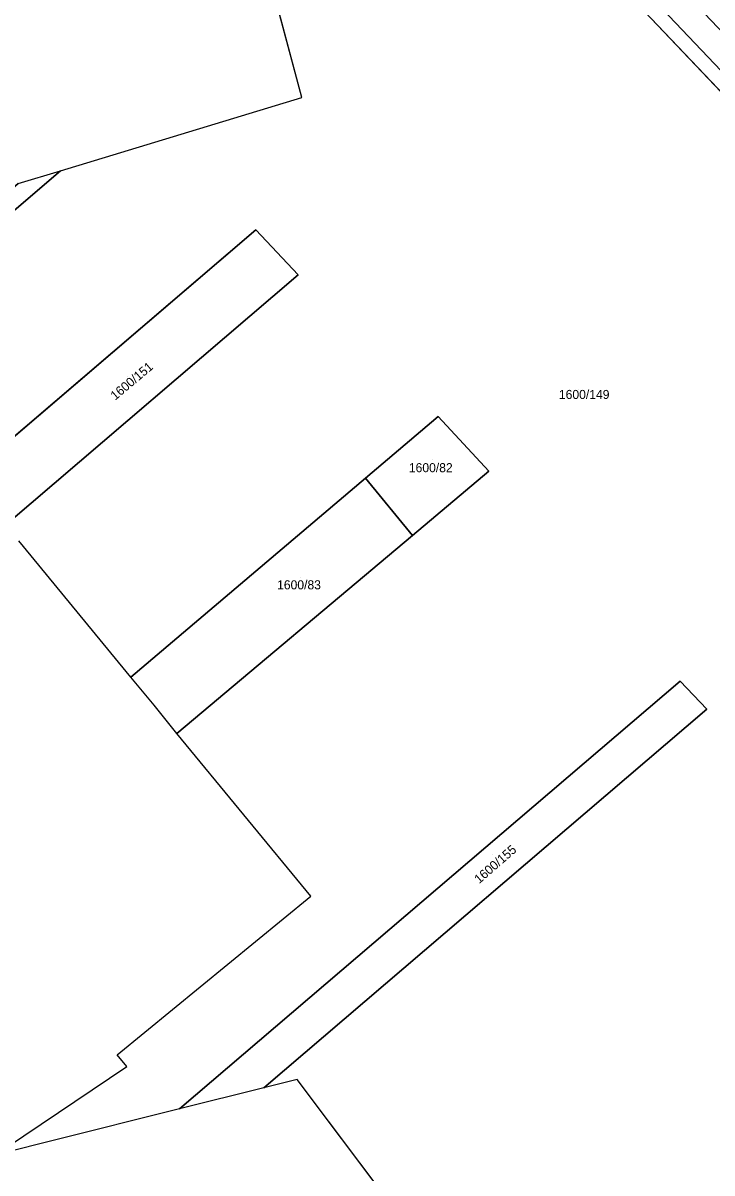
# Model space of a CAD drawing. Extents: x -262715 to -259381, y -1237238 to -1231182.
# Drawn here: x -262146.7 to -261994.8, y -1236216.6 to -1235962.8 of the extents above; entities that cross this region are included whole.
import ezdxf

# ---------------------------------------------------------------- set-up
doc = ezdxf.new("R2010")
doc.units = 0
for name, color, linetype in [('body_kn', 7, 'Continuous'), ('katuz_linie', 7, 'Continuous'), ('kladpar_druhypozemkov', 7, 'Continuous'), ('kladpar_hranice', 7, 'Continuous'), ('kladpar_parcelnecisla', 7, 'Continuous'), ('kladpar_plochy', 7, 'Continuous'), ('zuob_linie', 7, 'Continuous'), ('zuob_plochy', 7, 'Continuous')]:
    doc.layers.add(name, color=color, linetype=linetype)

msp = doc.modelspace()

# ---------------------------------------------------------------- linework, layer by layer
at = {"layer": 'body_kn'}
for p, q in [((-262085.2, -1235979.28), (-262085.2, -1235979.28)), ((-262138.47, -1235995.47), (-262138.47, -1235995.47)), ((-262095.37, -1236008.51), (-262095.37, -1236008.51)), ((-262086.04, -1236018.43), (-262086.04, -1236018.43)), ((-262055.18, -1236049.67), (-262055.18, -1236049.67)), ((-262071.18, -1236063.27), (-262071.18, -1236063.27)), ((-262071.18, -1236063.27), (-262071.18, -1236063.27)), ((-262043.98, -1236061.77), (-262043.98, -1236061.77)), ((-262060.81, -1236075.93), (-262060.81, -1236075.93)), ((-262060.81, -1236075.93), (-262060.81, -1236075.93)), ((-262122.91, -1236107.25), (-262122.91, -1236107.25)), ((-262122.91, -1236107.25), (-262122.91, -1236107.25)), ((-262001.77, -1236108.07), (-262001.77, -1236108.07)), ((-262117.83, -1236113.43), (-262117.83, -1236113.43)), ((-261995.91, -1236114.3), (-261995.91, -1236114.3)), ((-262112.76, -1236119.62), (-262112.76, -1236119.62)), ((-262112.76, -1236119.62), (-262112.76, -1236119.62)), ((-262083.26, -1236155.52), (-262083.26, -1236155.52)), ((-262125.95, -1236190.6), (-262125.95, -1236190.6)), ((-262123.83, -1236193.14), (-262123.83, -1236193.14)), ((-262093.6, -1236197.87), (-262093.6, -1236197.87)), ((-262093.6, -1236197.87), (-262093.6, -1236197.87)), ((-262086.23, -1236196.03), (-262086.23, -1236196.03)), ((-262112.18, -1236202.52), (-262112.18, -1236202.52)), ((-262112.18, -1236202.52), (-262112.18, -1236202.52)), ((-262140.36, -1236209.57), (-262140.36, -1236209.57))]:
    msp.add_line(p, q, dxfattribs=at)
at = {"layer": 'katuz_linie'}
for points in [[(-262150.36, -1236211.02), (-262123.83, -1236193.14), (-262125.95, -1236190.6), (-262083.26, -1236155.52), (-262112.76, -1236119.62), (-262117.83, -1236113.43), (-262122.91, -1236107.25), (-262147.67, -1236077.12)], [(-261945.58, -1236370.74), (-261959.9, -1236353.15), (-261963.58, -1236348.63), (-261970.73, -1236339.86), (-261974.76, -1236334.92), (-261980.15, -1236328.3), (-261984.07, -1236323.49), (-261997.47, -1236307.04), (-261999.9, -1236310.95), (-262010.25, -1236297.17), (-262086.23, -1236196.03), (-262093.6, -1236197.87), (-262112.18, -1236202.52), (-262140.36, -1236209.57), (-262150.6, -1236212.14)]]:
    msp.add_lwpolyline(points, dxfattribs=at)
at = {"layer": 'kladpar_druhypozemkov'}
for p, q in [((-262123.58, -1236040.81), (-262123.58, -1236040.81)), ((-262024.27, -1236043.66), (-262024.27, -1236043.66)), ((-262056.41, -1236059.08), (-262056.41, -1236059.08)), ((-262085.44, -1236085.15), (-262085.44, -1236085.15)), ((-262043.08, -1236146.41), (-262043.08, -1236146.41))]:
    msp.add_line(p, q, dxfattribs=at)
at = {"layer": 'kladpar_hranice'}
for p, q in [((-262138.47, -1235995.47), (-262183.09, -1236033.64)), ((-262147.77, -1235998.3), (-262138.47, -1235995.47)), ((-262060.81, -1236075.93), (-262071.18, -1236063.27)), ((-262122.91, -1236107.25), (-262147.67, -1236077.12)), ((-262093.6, -1236197.87), (-262112.18, -1236202.52))]:
    msp.add_line(p, q, dxfattribs=at)
for points in [[(-261912.47, -1236057.83), (-262081.69, -1235879.74), (-262184.2, -1235771.28), (-262196.44, -1235752.3), (-262212.23, -1235727.82)], [(-262173.66, -1235787.62), (-262184.2, -1235771.28), (-262081.69, -1235879.74), (-261912.47, -1236057.83)], [(-261914.15, -1236060.89), (-262084.08, -1235881.86), (-262173.66, -1235787.62)], [(-262138.47, -1235995.47), (-262085.2, -1235979.28), (-262109.61, -1235888.05), (-262143.13, -1235897.39), (-262173.66, -1235787.62), (-262084.08, -1235881.86), (-261914.15, -1236060.89)], [(-262147.77, -1235998.3), (-262185.51, -1236030.58), (-262183.09, -1236033.64), (-262138.47, -1235995.47)], [(-262159.18, -1236063.11), (-262095.37, -1236008.51), (-262086.04, -1236018.43), (-262150.55, -1236073.61), (-262159.18, -1236063.11)], [(-262150.55, -1236073.61), (-262086.04, -1236018.43), (-262095.37, -1236008.51), (-262159.18, -1236063.11), (-262150.55, -1236073.61)], [(-262112.76, -1236119.62), (-262060.81, -1236075.93), (-262043.98, -1236061.77), (-262055.18, -1236049.67), (-262071.18, -1236063.27), (-262122.91, -1236107.25)], [(-262071.18, -1236063.27), (-262055.18, -1236049.67), (-262043.98, -1236061.77), (-262060.81, -1236075.93)], [(-262122.91, -1236107.25), (-262071.18, -1236063.27), (-262060.81, -1236075.93), (-262112.76, -1236119.62)], [(-262112.76, -1236119.62), (-262117.83, -1236113.43), (-262122.91, -1236107.25)], [(-262112.18, -1236202.52), (-262001.77, -1236108.07), (-261995.91, -1236114.3), (-262093.6, -1236197.87)], [(-262093.6, -1236197.87), (-261995.91, -1236114.3), (-262001.77, -1236108.07), (-262112.18, -1236202.52)], [(-262112.18, -1236202.52), (-262140.36, -1236209.57), (-262150.6, -1236212.14), (-262152.85, -1236212.7), (-262150.36, -1236211.02), (-262123.83, -1236193.14), (-262125.95, -1236190.6), (-262083.26, -1236155.52), (-262112.76, -1236119.62)], [(-262010.25, -1236297.17), (-262086.23, -1236196.03), (-262093.6, -1236197.87)]]:
    msp.add_lwpolyline(points, dxfattribs=at)
at = {"layer": 'kladpar_plochy'}
for p, q in [((-262084.08, -1235881.86), (-261914.15, -1236060.89)), ((-262085.2, -1235979.28), (-262109.61, -1235888.05)), ((-262138.47, -1235995.47), (-262085.2, -1235979.28)), ((-262183.09, -1236033.64), (-262138.47, -1235995.47)), ((-262095.37, -1236008.51), (-262159.18, -1236063.11)), ((-262086.04, -1236018.43), (-262095.37, -1236008.51)), ((-262150.55, -1236073.61), (-262086.04, -1236018.43)), ((-262055.18, -1236049.67), (-262071.18, -1236063.27)), ((-262043.98, -1236061.77), (-262055.18, -1236049.67)), ((-262071.18, -1236063.27), (-262122.91, -1236107.25)), ((-262060.81, -1236075.93), (-262043.98, -1236061.77)), ((-262112.76, -1236119.62), (-262060.81, -1236075.93)), ((-262122.91, -1236107.25), (-262147.67, -1236077.12)), ((-262001.77, -1236108.07), (-262112.18, -1236202.52)), ((-261995.91, -1236114.3), (-262001.77, -1236108.07)), ((-262093.6, -1236197.87), (-261995.91, -1236114.3)), ((-262083.26, -1236155.52), (-262112.76, -1236119.62)), ((-262125.95, -1236190.6), (-262083.26, -1236155.52)), ((-262123.83, -1236193.14), (-262125.95, -1236190.6)), ((-262150.36, -1236211.02), (-262123.83, -1236193.14)), ((-262086.23, -1236196.03), (-262093.6, -1236197.87)), ((-262010.25, -1236297.17), (-262086.23, -1236196.03)), ((-262112.18, -1236202.52), (-262140.36, -1236209.57)), ((-262140.36, -1236209.57), (-262150.6, -1236212.14))]:
    msp.add_line(p, q, dxfattribs=at)
for points in [[(-262173.66, -1235787.62), (-262184.2, -1235771.28), (-262081.69, -1235879.74), (-261912.47, -1236057.83), (-261914.15, -1236060.89), (-262084.08, -1235881.86)], [(-262183.09, -1236033.64), (-262185.51, -1236030.58), (-262147.77, -1235998.3), (-262138.47, -1235995.47)], [(-262159.18, -1236063.11), (-262095.37, -1236008.51), (-262086.04, -1236018.43), (-262150.55, -1236073.61)], [(-262071.18, -1236063.27), (-262055.18, -1236049.67), (-262043.98, -1236061.77), (-262060.81, -1236075.93)], [(-262122.91, -1236107.25), (-262071.18, -1236063.27), (-262060.81, -1236075.93), (-262112.76, -1236119.62), (-262117.83, -1236113.43)], [(-262112.18, -1236202.52), (-262001.77, -1236108.07), (-261995.91, -1236114.3), (-262093.6, -1236197.87)]]:
    msp.add_lwpolyline(points, close=True, dxfattribs=at)
msp.add_lwpolyline([(-262077.48, -1235875.46), (-261909.39, -1236052.22), (-261912.47, -1236057.83), (-262081.69, -1235879.74)], dxfattribs=at)
at = {"layer": 'zuob_linie'}
for points in [[(-262150.36, -1236211.02), (-262123.83, -1236193.14), (-262125.95, -1236190.6), (-262083.26, -1236155.52), (-262112.76, -1236119.62), (-262117.83, -1236113.43), (-262122.91, -1236107.25), (-262147.67, -1236077.12)], [(-261945.58, -1236370.74), (-261959.9, -1236353.15), (-261963.58, -1236348.63), (-261970.73, -1236339.86), (-261974.76, -1236334.92), (-261980.15, -1236328.3), (-261984.07, -1236323.49), (-261997.47, -1236307.04), (-261999.9, -1236310.95), (-262010.25, -1236297.17), (-262086.23, -1236196.03), (-262093.6, -1236197.87), (-262112.18, -1236202.52), (-262140.36, -1236209.57), (-262150.6, -1236212.14)]]:
    msp.add_lwpolyline(points, dxfattribs=at)
at = {"layer": 'zuob_plochy'}
for points in [[(-262150.36, -1236211.02), (-262123.83, -1236193.14), (-262125.95, -1236190.6), (-262083.26, -1236155.52), (-262112.76, -1236119.62), (-262117.83, -1236113.43), (-262122.91, -1236107.25), (-262147.67, -1236077.12)], [(-261945.58, -1236370.74), (-261959.9, -1236353.15), (-261963.58, -1236348.63), (-261970.73, -1236339.86), (-261974.76, -1236334.92), (-261980.15, -1236328.3), (-261984.07, -1236323.49), (-261997.47, -1236307.04), (-261999.9, -1236310.95), (-262010.25, -1236297.17), (-262086.23, -1236196.03), (-262093.6, -1236197.87), (-262112.18, -1236202.52), (-262140.36, -1236209.57), (-262150.6, -1236212.14)]]:
    msp.add_lwpolyline(points, dxfattribs=at)

# ---------------------------------------------------------------- texts
at = {"layer": 'kladpar_parcelnecisla'}
for s, rotation, p in [('1600/151', 40, (-262126.39, -1236046.2)), ('1600/155', 41, (-262046.11, -1236152.9))]:
    msp.add_text(s, height=2, rotation=rotation, dxfattribs=at).set_placement(p)
for s, p in [('1600/149', (-262028.52, -1236045.83)), ('1600/82', (-262061.62, -1236061.99)), ('1600/83', (-262090.68, -1236087.84))]:
    msp.add_text(s, height=2, dxfattribs=at).set_placement(p)

doc.saveas('drawing.dxf')
